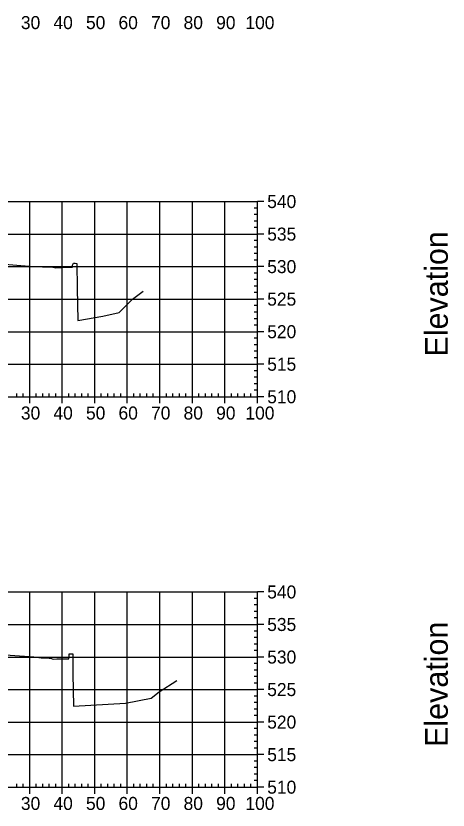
# Model space of a CAD drawing. Extents: x 708103 to 717568, y 374476 to 378707.
# Drawn here: x 716382.3 to 716515.1, y 376421 to 376665.1 of the extents above; entities that cross this region are included whole.
import ezdxf

# ---------------------------------------------------------------- set-up
doc = ezdxf.new("R2010")
doc.units = 0
for name, color, linetype in [('57', 7, 'Continuous'), ('60', 7, 'Continuous'), ('Existing', 7, 'Continuous')]:
    doc.layers.add(name, color=color, linetype=linetype)

msp = doc.modelspace()

# ---------------------------------------------------------------- linework, layer by layer
at = {"layer": '57'}
for p, q in [((716256.5, 376608.07), (716456.5, 376608.07)), ((716386.5, 376548.07), (716386.5, 376608.07)), ((716396.5, 376548.07), (716396.5, 376608.07)), ((716406.5, 376548.07), (716406.5, 376608.07)), ((716416.5, 376548.07), (716416.5, 376608.07)), ((716426.5, 376548.07), (716426.5, 376608.07)), ((716436.5, 376548.07), (716436.5, 376608.07)), ((716446.5, 376548.07), (716446.5, 376608.07)), ((716456.5, 376606.07), (716455.5, 376606.07)), ((716456.5, 376548.07), (716456.5, 376608.07)), ((716456.5, 376548.07), (716456.5, 376608.07)), ((716458.5, 376608.07), (716456.5, 376608.07)), ((716456.5, 376604.07), (716455.5, 376604.07)), ((716456.5, 376602.07), (716455.5, 376602.07)), ((716456.5, 376600.07), (716455.5, 376600.07)), ((716256.5, 376598.07), (716456.5, 376598.07)), ((716456.5, 376596.07), (716455.5, 376596.07)), ((716458.5, 376598.07), (716456.5, 376598.07)), ((716456.5, 376594.07), (716455.5, 376594.07)), ((716456.5, 376592.07), (716455.5, 376592.07)), ((716456.5, 376590.07), (716455.5, 376590.07)), ((716256.5, 376588.07), (716456.5, 376588.07)), ((716458.5, 376588.07), (716456.5, 376588.07)), ((716456.5, 376586.07), (716455.5, 376586.07)), ((716456.5, 376584.07), (716455.5, 376584.07)), ((716456.5, 376582.07), (716455.5, 376582.07)), ((716456.5, 376580.07), (716455.5, 376580.07)), ((716256.5, 376578.07), (716456.5, 376578.07)), ((716458.5, 376578.07), (716456.5, 376578.07)), ((716456.5, 376576.07), (716455.5, 376576.07)), ((716456.5, 376574.07), (716455.5, 376574.07)), ((716456.5, 376572.07), (716455.5, 376572.07)), ((716456.5, 376570.07), (716455.5, 376570.07)), ((716256.5, 376568.07), (716456.5, 376568.07)), ((716458.5, 376568.07), (716456.5, 376568.07)), ((716456.5, 376566.07), (716455.5, 376566.07)), ((716456.5, 376564.07), (716455.5, 376564.07)), ((716456.5, 376562.07), (716455.5, 376562.07)), ((716456.5, 376560.07), (716455.5, 376560.07)), ((716256.5, 376558.07), (716456.5, 376558.07)), ((716458.5, 376558.07), (716456.5, 376558.07)), ((716456.5, 376556.07), (716455.5, 376556.07)), ((716456.5, 376554.07), (716455.5, 376554.07)), ((716456.5, 376552.07), (716455.5, 376552.07)), ((716456.5, 376550.07), (716455.5, 376550.07)), ((716256.5, 376548.07), (716456.5, 376548.07)), ((716256.5, 376548.07), (716456.5, 376548.07)), ((716382.5, 376548.07), (716382.5, 376549.07)), ((716384.5, 376548.07), (716384.5, 376549.07)), ((716386.5, 376546.07), (716386.5, 376548.07)), ((716388.5, 376548.07), (716388.5, 376549.07)), ((716390.5, 376548.07), (716390.5, 376549.07)), ((716392.5, 376548.07), (716392.5, 376549.07)), ((716394.5, 376548.07), (716394.5, 376549.07)), ((716396.5, 376546.07), (716396.5, 376548.07)), ((716398.5, 376548.07), (716398.5, 376549.07)), ((716400.5, 376548.07), (716400.5, 376549.07)), ((716402.5, 376548.07), (716402.5, 376549.07)), ((716404.5, 376548.07), (716404.5, 376549.07)), ((716406.5, 376546.07), (716406.5, 376548.07)), ((716408.5, 376548.07), (716408.5, 376549.07)), ((716410.5, 376548.07), (716410.5, 376549.07)), ((716412.5, 376548.07), (716412.5, 376549.07)), ((716414.5, 376548.07), (716414.5, 376549.07)), ((716416.5, 376546.07), (716416.5, 376548.07)), ((716418.5, 376548.07), (716418.5, 376549.07)), ((716420.5, 376548.07), (716420.5, 376549.07)), ((716422.5, 376548.07), (716422.5, 376549.07)), ((716424.5, 376548.07), (716424.5, 376549.07)), ((716426.5, 376546.07), (716426.5, 376548.07)), ((716428.5, 376548.07), (716428.5, 376549.07)), ((716430.5, 376548.07), (716430.5, 376549.07)), ((716432.5, 376548.07), (716432.5, 376549.07)), ((716434.5, 376548.07), (716434.5, 376549.07)), ((716436.5, 376546.07), (716436.5, 376548.07)), ((716438.5, 376548.07), (716438.5, 376549.07)), ((716440.5, 376548.07), (716440.5, 376549.07)), ((716442.5, 376548.07), (716442.5, 376549.07)), ((716444.5, 376548.07), (716444.5, 376549.07)), ((716446.5, 376546.07), (716446.5, 376548.07)), ((716448.5, 376548.07), (716448.5, 376549.07)), ((716450.5, 376548.07), (716450.5, 376549.07)), ((716452.5, 376548.07), (716452.5, 376549.07)), ((716454.5, 376548.07), (716454.5, 376549.07)), ((716456.5, 376546.07), (716456.5, 376548.07)), ((716458.5, 376548.07), (716456.5, 376548.07)), ((716256.5, 376488.07), (716456.5, 376488.07)), ((716386.5, 376428.07), (716386.5, 376488.07)), ((716396.5, 376428.07), (716396.5, 376488.07)), ((716406.5, 376428.07), (716406.5, 376488.07)), ((716416.5, 376428.07), (716416.5, 376488.07)), ((716426.5, 376428.07), (716426.5, 376488.07)), ((716436.5, 376428.07), (716436.5, 376488.07)), ((716446.5, 376428.07), (716446.5, 376488.07)), ((716456.5, 376486.07), (716455.5, 376486.07)), ((716456.5, 376428.07), (716456.5, 376488.07)), ((716456.5, 376428.07), (716456.5, 376488.07)), ((716458.5, 376488.07), (716456.5, 376488.07)), ((716456.5, 376484.07), (716455.5, 376484.07)), ((716456.5, 376482.07), (716455.5, 376482.07)), ((716456.5, 376480.07), (716455.5, 376480.07)), ((716256.5, 376478.07), (716456.5, 376478.07)), ((716458.5, 376478.07), (716456.5, 376478.07)), ((716456.5, 376476.07), (716455.5, 376476.07)), ((716456.5, 376474.07), (716455.5, 376474.07)), ((716456.5, 376472.07), (716455.5, 376472.07)), ((716456.5, 376470.07), (716455.5, 376470.07)), ((716256.5, 376468.07), (716456.5, 376468.07)), ((716458.5, 376468.07), (716456.5, 376468.07)), ((716456.5, 376466.07), (716455.5, 376466.07)), ((716456.5, 376464.07), (716455.5, 376464.07)), ((716456.5, 376462.07), (716455.5, 376462.07)), ((716456.5, 376460.07), (716455.5, 376460.07)), ((716256.5, 376458.07), (716456.5, 376458.07)), ((716458.5, 376458.07), (716456.5, 376458.07)), ((716456.5, 376456.07), (716455.5, 376456.07)), ((716456.5, 376454.07), (716455.5, 376454.07)), ((716456.5, 376452.07), (716455.5, 376452.07)), ((716456.5, 376450.07), (716455.5, 376450.07)), ((716256.5, 376448.07), (716456.5, 376448.07)), ((716458.5, 376448.07), (716456.5, 376448.07)), ((716456.5, 376446.07), (716455.5, 376446.07)), ((716456.5, 376444.07), (716455.5, 376444.07)), ((716456.5, 376442.07), (716455.5, 376442.07)), ((716456.5, 376440.07), (716455.5, 376440.07)), ((716256.5, 376438.07), (716456.5, 376438.07)), ((716458.5, 376438.07), (716456.5, 376438.07)), ((716456.5, 376436.07), (716455.5, 376436.07)), ((716456.5, 376434.07), (716455.5, 376434.07)), ((716456.5, 376432.07), (716455.5, 376432.07)), ((716456.5, 376430.07), (716455.5, 376430.07)), ((716256.5, 376428.07), (716456.5, 376428.07)), ((716256.5, 376428.07), (716456.5, 376428.07)), ((716382.5, 376428.07), (716382.5, 376429.07)), ((716384.5, 376428.07), (716384.5, 376429.07)), ((716386.5, 376426.07), (716386.5, 376428.07)), ((716388.5, 376428.07), (716388.5, 376429.07)), ((716390.5, 376428.07), (716390.5, 376429.07)), ((716392.5, 376428.07), (716392.5, 376429.07)), ((716394.5, 376428.07), (716394.5, 376429.07)), ((716396.5, 376426.07), (716396.5, 376428.07)), ((716398.5, 376428.07), (716398.5, 376429.07)), ((716400.5, 376428.07), (716400.5, 376429.07)), ((716402.5, 376428.07), (716402.5, 376429.07)), ((716404.5, 376428.07), (716404.5, 376429.07)), ((716406.5, 376426.07), (716406.5, 376428.07)), ((716408.5, 376428.07), (716408.5, 376429.07)), ((716410.5, 376428.07), (716410.5, 376429.07)), ((716412.5, 376428.07), (716412.5, 376429.07)), ((716414.5, 376428.07), (716414.5, 376429.07)), ((716416.5, 376426.07), (716416.5, 376428.07)), ((716418.5, 376428.07), (716418.5, 376429.07)), ((716420.5, 376428.07), (716420.5, 376429.07)), ((716422.5, 376428.07), (716422.5, 376429.07)), ((716424.5, 376428.07), (716424.5, 376429.07)), ((716426.5, 376426.07), (716426.5, 376428.07)), ((716428.5, 376428.07), (716428.5, 376429.07)), ((716430.5, 376428.07), (716430.5, 376429.07)), ((716432.5, 376428.07), (716432.5, 376429.07)), ((716434.5, 376428.07), (716434.5, 376429.07)), ((716436.5, 376426.07), (716436.5, 376428.07)), ((716438.5, 376428.07), (716438.5, 376429.07)), ((716440.5, 376428.07), (716440.5, 376429.07)), ((716442.5, 376428.07), (716442.5, 376429.07)), ((716444.5, 376428.07), (716444.5, 376429.07)), ((716446.5, 376426.07), (716446.5, 376428.07)), ((716448.5, 376428.07), (716448.5, 376429.07)), ((716450.5, 376428.07), (716450.5, 376429.07)), ((716452.5, 376428.07), (716452.5, 376429.07)), ((716454.5, 376428.07), (716454.5, 376429.07)), ((716456.5, 376426.07), (716456.5, 376428.07)), ((716458.5, 376428.07), (716456.5, 376428.07))]:
    msp.add_line(p, q, dxfattribs=at)
at = {"layer": 'Existing'}
for points in [[(716371.15, 376589.47), (716387.61, 376588.14), (716390.44, 376588), (716392.18, 376588.03), (716392.73, 376588.02), (716393.66, 376587.89), (716394.54, 376587.73), (716396.47, 376587.81), (716399.66, 376587.9), (716399.7, 376588.51), (716399.95, 376589.12), (716400.46, 376589.1), (716401.03, 376589.06), (716401.14, 376581.41), (716401.26, 376571.51), (716409, 376572.79), (716414.02, 376573.94), (716418.07, 376578.03), (716421.41, 376580.57)], [(716373.09, 376469.12), (716387.78, 376468.09), (716390.02, 376467.85), (716391.98, 376467.81), (716392.51, 376467.77), (716393.16, 376467.57), (716393.45, 376467.48), (716393.67, 376467.44), (716394.83, 376467.49), (716398.5, 376467.49), (716398.6, 376468.25), (716398.65, 376469.1), (716399.3, 376469.09), (716399.75, 376469.03), (716399.81, 376462.94), (716399.95, 376452.99), (716415.91, 376453.93), (716423.85, 376455.46), (716426.33, 376457.38), (716431.68, 376460.84)]]:
    msp.add_lwpolyline(points, dxfattribs=at)

# ---------------------------------------------------------------- texts
at = {"layer": '57'}
for s, p in [('30', (716383.8, 376661.07)), ('40', (716393.8, 376661.07)), ('50', (716403.8, 376661.07)), ('60', (716413.8, 376661.07)), ('70', (716423.8, 376661.07)), ('80', (716433.8, 376661.07)), ('90', (716443.8, 376661.07)), ('100', (716452.8, 376661.07)), ('540', (716459.5, 376606.07)), ('535', (716459.5, 376596.07)), ('530', (716459.5, 376586.07)), ('525', (716459.5, 376576.07)), ('520', (716459.5, 376566.07)), ('515', (716459.5, 376556.07)), ('510', (716459.5, 376546.07)), ('30', (716383.8, 376541.07)), ('40', (716393.8, 376541.07)), ('50', (716403.8, 376541.07)), ('60', (716413.8, 376541.07)), ('70', (716423.8, 376541.07)), ('80', (716433.8, 376541.07)), ('90', (716443.8, 376541.07)), ('100', (716452.8, 376541.07)), ('540', (716459.5, 376486.07)), ('535', (716459.5, 376476.07)), ('530', (716459.5, 376466.07)), ('525', (716459.5, 376456.07)), ('520', (716459.5, 376446.07)), ('515', (716459.5, 376436.07)), ('510', (716459.5, 376426.07)), ('30', (716383.8, 376421.07)), ('40', (716393.8, 376421.07)), ('50', (716403.8, 376421.07)), ('60', (716413.8, 376421.07)), ('70', (716423.8, 376421.07)), ('80', (716433.8, 376421.07)), ('90', (716443.8, 376421.07)), ('100', (716452.8, 376421.07))]:
    msp.add_text(s, height=4, dxfattribs=at).set_placement(p)
at = {"layer": '60'}
for p in [(716515, 376560.44), (716515, 376440.44)]:
    msp.add_text('Elevation', height=7, rotation=90, dxfattribs=at).set_placement(p)

doc.saveas('drawing.dxf')
